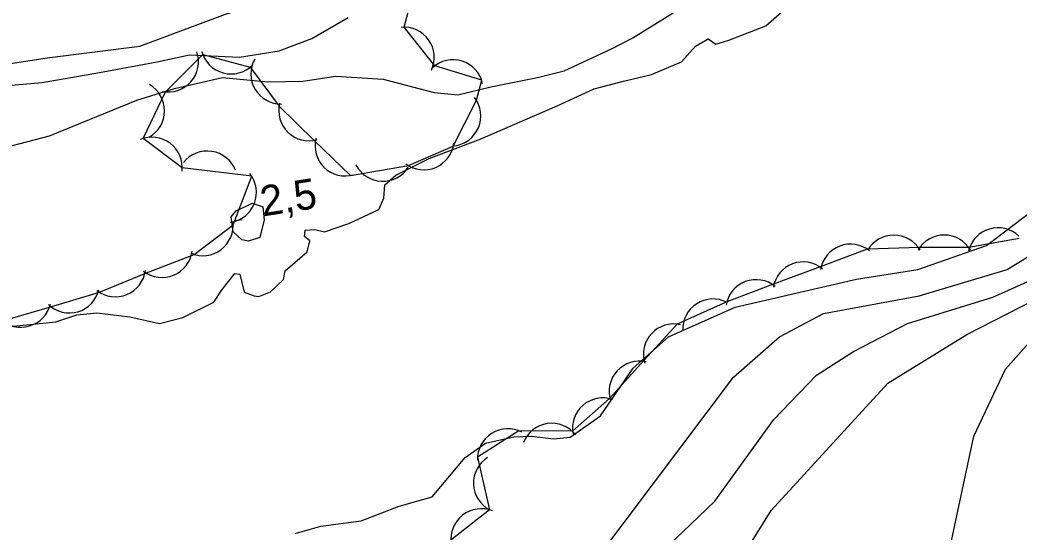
# Model space of a CAD drawing. Extents: x 646142 to 649934, y 5874075 to 5876351.
# Drawn here: x 647843.2 to 647942.2, y 5874929.1 to 5874979.9 of the extents above; entities that cross this region are included whole.
import ezdxf

# ---------------------------------------------------------------- set-up
doc = ezdxf.new("R2010")
doc.units = 0
for name, color, linetype in [('Niveau 2', 7, 'Continuous'), ('Niveau 3', 7, 'Continuous'), ('Niveau 4', 7, 'Continuous'), ('Niveau 44', 7, 'Continuous')]:
    doc.layers.add(name, color=color, linetype=linetype)

msp = doc.modelspace()

# ---------------------------------------------------------------- linework, layer by layer
at = {"layer": 'Niveau 2'}
for points in [[(647761.469, 5874963.604), (647768.601, 5874964.075), (647777.616, 5874965.668), (647780.442, 5874966.765), (647781.876, 5874966.984), (647783.605, 5874967.331), (647787.713, 5874968.555), (647792.306, 5874969.652), (647795.775, 5874971.34), (647798.505, 5874971.142), (647806.892, 5874969.807), (647814.308, 5874969.838), (647820.863, 5874971.305), (647832.841, 5874972.722), (647839.646, 5874975.149), (647845.901, 5874976.118), (647855.082, 5874977.259), (647863.572, 5874980.437), (647870.181, 5874982.493), (647874.309, 5874984.07), (647880.12, 5874985.872), (647882.267, 5874987.254)], [(647841.71, 5874967.233), (647846.136, 5874968.375), (647854.791, 5874971.929), (647858.509, 5874973.059), (647863.291, 5874974.176), (647867.77, 5874973.739), (647871.25, 5874973.79), (647874.504, 5874974.287), (647879.204, 5874973.989), (647884.251, 5874972.669), (647886.581, 5874972.43), (647889.863, 5874973.223), (647894.489, 5874974.15), (647897.134, 5874974.822), (647901.803, 5874976.985), (647903.93, 5874978.075), (647908.302, 5874980.795)], [(647841.586, 5874973.346), (647845.417, 5874973.671), (647851.083, 5874974.657), (647856.802, 5874975.709), (647860.003, 5874976.388), (647864.958, 5874976.17), (647868.877, 5874976.802), (647872.142, 5874978.024), (647875.736, 5874980.115)], [(647867.28, 5874961.355), (647867.408, 5874960.083), (647866.958, 5874958.336), (647865.865, 5874957.958), (647865.196, 5874958.099), (647864.344, 5874958.88), (647864.134, 5874960.382), (647864.64, 5874960.97), (647866.26, 5874961.73), (647867.28, 5874961.355)], [(647900.073, 5874926.109), (647906.168, 5874934.228), (647913.918, 5874944.507), (647918.452, 5874948.478), (647922.811, 5874950.787), (647932.313, 5874952.547), (647941.012, 5874955.168), (647944.448, 5874957.269)], [(647905.738, 5874926.195), (647912.05, 5874932.214), (647917.9, 5874940.297), (647922.142, 5874944.703), (647925.781, 5874947.056), (647931.147, 5874949.813), (647939.599, 5874952.407), (647943.314, 5874954.063)], [(647909.724, 5874918.584), (647917.651, 5874931.316), (647929.206, 5874943.902), (647937.028, 5874948.735), (647945.156, 5874952.884)], [(647940.86, 5874945.277), (647943.944, 5874948.796)], [(647742.094, 5874831.613), (647759.495, 5874838.485), (647765.051, 5874839.384), (647776.936, 5874840.557), (647793.037, 5874840.858), (647804.211, 5874842.078), (647817.866, 5874845.417), (647827.193, 5874847.392), (647839.209, 5874851.74), (647858.285, 5874858.308), (647879.216, 5874866.229), (647887.408, 5874869.965), (647893.897, 5874875.289), (647899.803, 5874880.554), (647904.08, 5874886.712), (647914.112, 5874896.246), (647921.696, 5874903.552), (647928.788, 5874908.421), (647932.996, 5874912.526), (647935.094, 5874916.419), (647935.902, 5874921.371), (647935.304, 5874927.37), (647937.729, 5874938.664), (647940.86, 5874945.277)]]:
    msp.add_lwpolyline(points, dxfattribs=at)
at = {"layer": 'Niveau 3'}
msp.add_line((647864.417, 5874959.992), (647865.207, 5874960.117), dxfattribs=at)
at = {"layer": 'Niveau 4'}
for points in [[(647836.375, 5874948.937), (647846.756, 5874949.979), (647848.832, 5874950.666), (647850.838, 5874950.867), (647854.094, 5874950.477), (647857.021, 5874949.814), (647859.344, 5874950.406), (647862.411, 5874951.91), (647863.235, 5874953.188), (647864.508, 5874954.751), (647864.992, 5874954.68), (647865.406, 5874952.928), (647866.398, 5874952.549), (647866.881, 5874952.478), (647868.025, 5874952.952), (647869.334, 5874954.159), (647869.487, 5874955.012), (647871.68, 5874956.906), (647871.927, 5874958.007), (647871.407, 5874958.433), (647871.466, 5874959.037), (647872.41, 5874959.132), (647873.389, 5874958.871), (647875.807, 5874959.712), (647878.768, 5874961.085), (647879.251, 5874962.21), (647879.356, 5874963.536), (647880.453, 5874964.483), (647883.743, 5874966.129), (647888.792, 5874968.071), (647896.448, 5874971.351), (647900.093, 5874973.033), (647902.995, 5874973.802), (647905.791, 5874974.442), (647908.764, 5874975.697), (647910.156, 5874977.272), (647911.394, 5874977.995), (647912.162, 5874977.474), (647913.436, 5874977.841), (647917.105, 5874979.286), (647919.735, 5874981.583)], [(647870.46, 5874929.013), (647873.007, 5874929.747), (647877.005, 5874930.268), (647880.791, 5874931.724), (647884.034, 5874932.647), (647887.334, 5874936.564), (647889.339, 5874937.96), (647892.134, 5874938.599), (647893.915, 5874938.659), (647896.085, 5874938.399), (647897.737, 5874938.564), (647900.743, 5874940.659), (647903.962, 5874945.405), (647907.464, 5874948.506), (647914.08, 5874951.442), (647926.077, 5874954.201), (647932.175, 5874955.172), (647938.969, 5874957.528), (647943.511, 5874960.973)]]:
    msp.add_lwpolyline(points, dxfattribs=at)
at = {"layer": 'Niveau 44'}
for points in [[(647841.48, 5874950.067), (647846.136, 5874951.438), (647851.097, 5874952.905), (647855.584, 5874954.758), (647860.456, 5874956.655), (647864.324, 5874959.587), (647866.172, 5874964.406), (647859.287, 5874965.208), (647855.4, 5874968.116), (647857.625, 5874972.734), (647861.317, 5874976.43), (647866.007, 5874975.18), (647868.877, 5874971.316), (647872.366, 5874967.941), (647875.958, 5874964.464), (647881.69, 5874965.439), (647886.146, 5874967.363), (647888.433, 5874971.909), (647888.961, 5874973.881), (647884.327, 5874975.326), (647881.284, 5874979.136), (647882.925, 5874985.387)], [(647942.221, 5874958.235), (647937.213, 5874957.341), (647932.359, 5874957.328), (647927.142, 5874957.181), (647922.6, 5874955.468), (647917.784, 5874953.657), (647913.242, 5874951.945), (647908.331, 5874949.749), (647905.039, 5874946.181), (647901.609, 5874942.377), (647897.968, 5874939.167), (647892.652, 5874939.178), (647888.545, 5874936.591), (647889.737, 5874931.364), (647885.913, 5874928.374)]]:
    msp.add_lwpolyline(points, dxfattribs=at)
for centre, start, end in [((647881.26, 5874976.136), 335.53419, 95.51214), ((647857.895, 5874975.722), 258.82439, 18.80234), ((647864.116, 5874977.509), 195.07479, 315.05274), ((647869.084, 5874974.525), 150.80236, 270.78031), ((647886.119, 5874972.92), 12.67803, 132.65597), ((647854.532, 5874970.87), 299.50074, 59.47869), ((647871.847, 5874970.896), 165.95336, 285.93131), ((647885.863, 5874970.362), 277.04904, 37.02698), ((647856.287, 5874965.25), 353.19746, 113.1754), ((647875.44, 5874967.418), 165.95336, 285.93131), ((647883.219, 5874968.02), 233.35847, 353.33641), ((647861.763, 5874963.879), 21.45562, 141.43357), ((647879.16, 5874966.899), 207.25444, 327.23239), ((647863.641, 5874962.796), 278.46567, 38.44362), ((647861.325, 5874959.526), 247.15926, 7.1372), ((647929.791, 5874955.56), 30.15211, 150.13006), ((647934.791, 5874955.571), 30.15211, 150.13006), ((647940.123, 5874956.287), 46.7121, 166.69004), ((647925.493, 5874954.675), 50.65481, 170.63275), ((647857.29, 5874957.368), 232.43507, 352.41302), ((647920.814, 5874952.913), 50.65481, 170.63275), ((647852.668, 5874955.461), 232.43507, 352.41302), ((647916.135, 5874951.151), 50.65481, 170.63275), ((647848.107, 5874953.855), 226.40398, 346.38193), ((647843.31, 5874952.444), 226.40398, 346.38193), ((647911.88, 5874949.242), 62.67356, 182.65151), ((647907.981, 5874946.769), 77.30896, 197.2869), ((647904.589, 5874943.095), 77.30896, 197.2869), ((647900.954, 5874939.45), 71.40246, 191.38041), ((647895.895, 5874936.941), 38.46342, 158.44136), ((647891.538, 5874936.393), 62.20656, 182.1845), ((647891.143, 5874934.022), 122.12435, 242.1023), ((647888.911, 5874928.48), 68.02073, 187.99867)]:
    msp.add_arc(centre, 3, start, end, dxfattribs=at)

# ---------------------------------------------------------------- texts
at = {"layer": 'Niveau 3'}
msp.add_text('2,5  ', height=3, rotation=8.9405, dxfattribs=at).set_placement((647867.27, 5874960.4))

doc.saveas('drawing.dxf')
